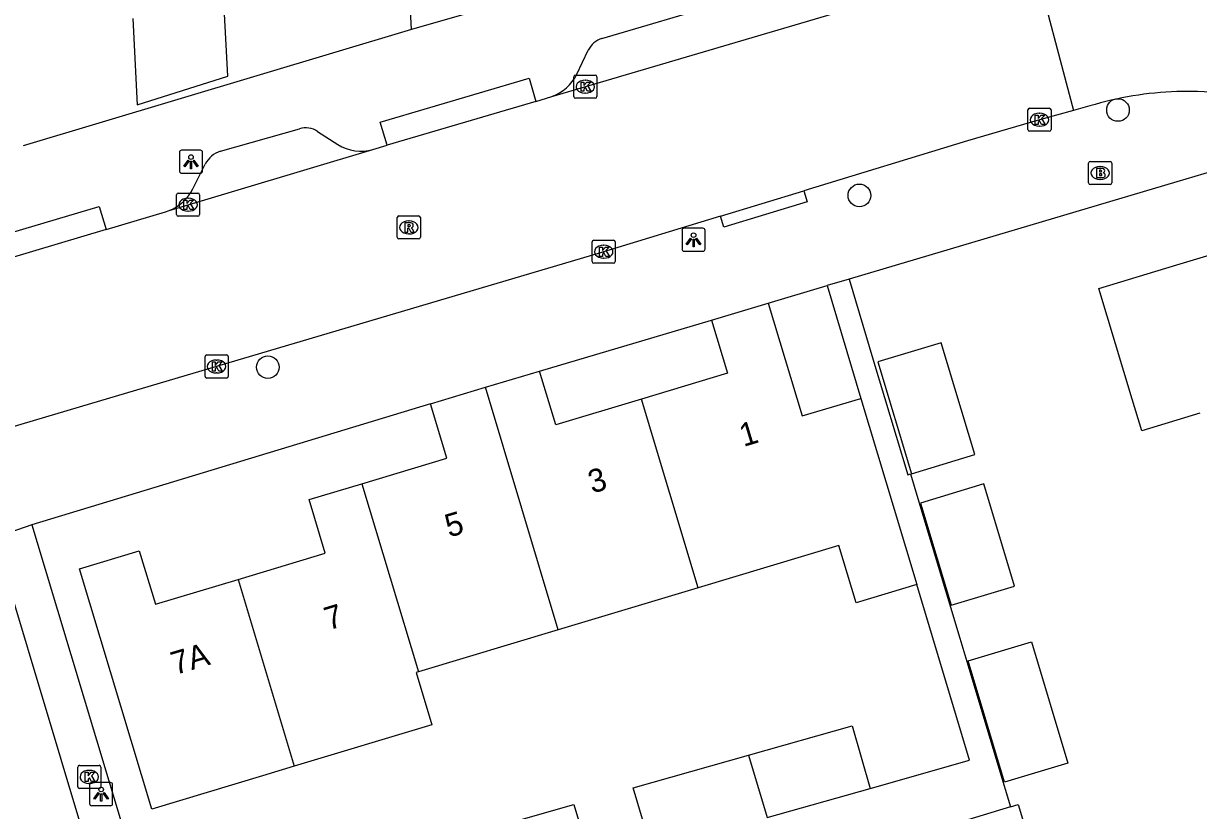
# Model space of a CAD drawing. Extents: x 158087 to 159494, y 382905 to 383981.
# Drawn here: x 158950.2 to 159000.9, y 383346.2 to 383380.2 of the extents above; entities that cross this region are included whole.
import ezdxf

# ---------------------------------------------------------------- set-up
doc = ezdxf.new("R2010")
doc.units = 0
for name, color, linetype in [('IMGEO_Boom', 7, 'Continuous'), ('IMGEO_Brandkraan', 7, 'Continuous'), ('IMGEO_Kolk', 7, 'Continuous'), ('IMGEO_Lichtpunt', 7, 'Continuous'), ('IMGEO_Pand', 7, 'Continuous'), ('IMGEO_Pand_nummerreeks', 7, 'Continuous'), ('IMGEO_Rijbaan_lokaal_open', 7, 'Continuous'), ('IMGEO_Rioolput', 7, 'Continuous'), ('IMGEO_Voetpad_open', 7, 'Continuous')]:
    doc.layers.add(name, color=color, linetype=linetype)

msp = doc.modelspace()

# ---------------------------------------------------------------- linework, layer by layer
at = {"layer": 'IMGEO_Boom'}
for centre in [(158997.451, 383376.487), (158986.275, 383372.795), (158960.711, 383365.368)]:
    msp.add_circle(centre, 0.489, dxfattribs=at)
at = {"layer": 'IMGEO_Brandkraan'}
for p, q in [((158996.181, 383373.338), (158996.181, 383374.19)), ((158996.256, 383374.264), (158997.108, 383374.264)), ((158996.669, 383374.044), (158996.694, 383374.044)), ((158997.182, 383374.19), (158997.182, 383373.338)), ((158997.108, 383373.264), (158996.256, 383373.264)), ((158996.692, 383373.484), (158996.667, 383373.484))]:
    msp.add_line(p, q, dxfattribs=at)
for points in [[(158996.181, 383373.338), (158996.181, 383374.19)], [(158996.256, 383374.264), (158997.108, 383374.264)], [(158996.529, 383373.964), (158996.529, 383373.564), (158996.742, 383373.564)], [(158996.76, 383373.964), (158996.529, 383373.964)], [(158996.708, 383373.883), (158996.654, 383373.883), (158996.654, 383373.807)], [(158996.654, 383373.807), (158996.707, 383373.807)], [(158997.182, 383374.19), (158997.182, 383373.338)], [(158997.108, 383373.264), (158996.256, 383373.264)], [(158996.716, 383373.731), (158996.654, 383373.731), (158996.654, 383373.65)], [(158996.654, 383373.65), (158996.716, 383373.65)]]:
    msp.add_lwpolyline(points, dxfattribs=at)
for centre, radius, start, end in [((158996.258, 383374.188), 0.0765, 91.552, 178.448), ((158996.258, 383374.188), 0.0765, 91.552, 178.448), ((158996.709, 383373.845), 0.0379, 267.8285, 90.9355), ((158996.764, 383373.819), 0.145, 59.4692, 91.5367), ((158996.789, 383373.866), 0.0922, 285.5137, 58.1501), ((158996.794, 383373.674), 0.105, 301.3115, 78.989), ((158997.106, 383374.188), 0.0765, 1.552, 88.448), ((158997.106, 383374.188), 0.0765, 1.552, 88.448), ((158996.258, 383373.34), 0.0765, 181.552, 268.448), ((158996.258, 383373.34), 0.0765, 181.552, 268.448), ((158996.717, 383373.69), 0.0404, 269.8759, 90.5077), ((158996.748, 383373.815), 0.251, 268.6676, 293.5347), ((158997.106, 383373.34), 0.0765, 271.552, 358.448), ((158997.106, 383373.34), 0.0765, 271.552, 358.448)]:
    msp.add_arc(centre, radius, start, end, dxfattribs=at)
for centre, major_axis, ratio, start_param, end_param in [((158996.668, 383373.764), (-0.387, 0.002), 0.722429, 4.712389, 7.853982), ((158996.693, 383373.764), (-0.39, 0.002), 0.717154, 1.570796, 4.712389)]:
    msp.add_ellipse(centre, major_axis=major_axis, ratio=ratio, start_param=start_param, end_param=end_param, dxfattribs=at)
at = {"layer": 'IMGEO_Kolk'}
for p, q in [((158973.929, 383377.072), (158973.929, 383377.924)), ((158974.004, 383377.998), (158974.856, 383377.998)), ((158974.93, 383377.924), (158974.93, 383377.072)), ((158974.417, 383377.778), (158974.442, 383377.778)), ((158974.856, 383376.998), (158974.004, 383376.998)), ((158974.44, 383377.218), (158974.415, 383377.218)), ((158993.555, 383375.641), (158993.555, 383376.493)), ((158993.63, 383376.567), (158994.482, 383376.567)), ((158994.043, 383376.347), (158994.068, 383376.347)), ((158994.556, 383376.493), (158994.556, 383375.641)), ((158994.482, 383375.567), (158993.63, 383375.567)), ((158994.066, 383375.787), (158994.041, 383375.787)), ((158956.762, 383371.966), (158956.762, 383372.818)), ((158956.837, 383372.892), (158957.689, 383372.892)), ((158957.763, 383372.818), (158957.763, 383371.966)), ((158957.25, 383372.672), (158957.275, 383372.672)), ((158957.689, 383371.892), (158956.837, 383371.892)), ((158957.273, 383372.112), (158957.248, 383372.112)), ((158974.724, 383369.933), (158974.724, 383370.785)), ((158974.799, 383370.859), (158975.651, 383370.859)), ((158975.725, 383370.785), (158975.725, 383369.933)), ((158975.212, 383370.639), (158975.237, 383370.639)), ((158975.651, 383369.859), (158974.799, 383369.859)), ((158975.235, 383370.079), (158975.21, 383370.079)), ((158957.995, 383364.97), (158957.995, 383365.822)), ((158958.07, 383365.896), (158958.922, 383365.896)), ((158958.483, 383365.676), (158958.508, 383365.676)), ((158958.996, 383365.822), (158958.996, 383364.97)), ((158958.922, 383364.896), (158958.07, 383364.896)), ((158958.506, 383365.116), (158958.481, 383365.116)), ((158952.494, 383347.221), (158952.494, 383348.073)), ((158952.569, 383348.147), (158953.421, 383348.147)), ((158952.982, 383347.927), (158953.007, 383347.927)), ((158953.495, 383348.073), (158953.495, 383347.221)), ((158953.005, 383347.367), (158952.98, 383347.367)), ((158953.421, 383347.147), (158952.569, 383347.147))]:
    msp.add_line(p, q, dxfattribs=at)
for points in [[(158973.929, 383377.072), (158973.929, 383377.924)], [(158974.004, 383377.998), (158974.856, 383377.998)], [(158974.93, 383377.924), (158974.93, 383377.072)], [(158974.25, 383377.698), (158974.373, 383377.698), (158974.373, 383377.547), (158974.503, 383377.698), (158974.667, 383377.698), (158974.521, 383377.547), (158974.674, 383377.298), (158974.522, 383377.298), (158974.437, 383377.462), (158974.373, 383377.395), (158974.373, 383377.298), (158974.25, 383377.298), (158974.25, 383377.698)], [(158974.856, 383376.998), (158974.004, 383376.998)], [(158993.555, 383375.641), (158993.555, 383376.493)], [(158993.63, 383376.567), (158994.482, 383376.567)], [(158994.556, 383376.493), (158994.556, 383375.641)], [(158993.876, 383376.267), (158993.999, 383376.267), (158993.999, 383376.116), (158994.129, 383376.267), (158994.293, 383376.267), (158994.147, 383376.116), (158994.3, 383375.867), (158994.148, 383375.867), (158994.063, 383376.031), (158993.999, 383375.964), (158993.999, 383375.867), (158993.876, 383375.867), (158993.876, 383376.267)], [(158994.482, 383375.567), (158993.63, 383375.567)], [(158956.762, 383371.966), (158956.762, 383372.818)], [(158956.837, 383372.892), (158957.689, 383372.892)], [(158957.763, 383372.818), (158957.763, 383371.966)], [(158957.083, 383372.592), (158957.206, 383372.592), (158957.206, 383372.441), (158957.336, 383372.592), (158957.5, 383372.592), (158957.354, 383372.441), (158957.507, 383372.192), (158957.355, 383372.192), (158957.27, 383372.356), (158957.206, 383372.289), (158957.206, 383372.192), (158957.083, 383372.192), (158957.083, 383372.592)], [(158957.689, 383371.892), (158956.837, 383371.892)], [(158974.724, 383369.933), (158974.724, 383370.785)], [(158974.799, 383370.859), (158975.651, 383370.859)], [(158975.725, 383370.785), (158975.725, 383369.933)], [(158975.045, 383370.559), (158975.168, 383370.559), (158975.168, 383370.408), (158975.298, 383370.559), (158975.462, 383370.559), (158975.316, 383370.408), (158975.469, 383370.159), (158975.317, 383370.159), (158975.232, 383370.323), (158975.168, 383370.256), (158975.168, 383370.159), (158975.045, 383370.159), (158975.045, 383370.559)], [(158975.651, 383369.859), (158974.799, 383369.859)], [(158957.995, 383364.97), (158957.995, 383365.822)], [(158958.07, 383365.896), (158958.922, 383365.896)], [(158958.996, 383365.822), (158958.996, 383364.97)], [(158958.316, 383365.596), (158958.439, 383365.596), (158958.439, 383365.445), (158958.569, 383365.596), (158958.733, 383365.596), (158958.587, 383365.445), (158958.74, 383365.196), (158958.588, 383365.196), (158958.503, 383365.36), (158958.439, 383365.293), (158958.439, 383365.196), (158958.316, 383365.196), (158958.316, 383365.596)], [(158958.922, 383364.896), (158958.07, 383364.896)], [(158952.494, 383347.221), (158952.494, 383348.073)], [(158952.569, 383348.147), (158953.421, 383348.147)], [(158953.495, 383348.073), (158953.495, 383347.221)], [(158952.815, 383347.847), (158952.938, 383347.847), (158952.938, 383347.696), (158953.068, 383347.847), (158953.232, 383347.847), (158953.086, 383347.696), (158953.239, 383347.447), (158953.087, 383347.447), (158953.002, 383347.611), (158952.938, 383347.544), (158952.938, 383347.447), (158952.815, 383347.447), (158952.815, 383347.847)], [(158953.421, 383347.147), (158952.569, 383347.147)]]:
    msp.add_lwpolyline(points, dxfattribs=at)
for centre, start, end in [((158974.006, 383377.922), 91.552, 178.448), ((158974.006, 383377.922), 91.552, 178.448), ((158974.854, 383377.922), 1.552, 88.448), ((158974.854, 383377.922), 1.552, 88.448), ((158974.006, 383377.074), 181.552, 268.448), ((158974.006, 383377.074), 181.552, 268.448), ((158974.854, 383377.074), 271.552, 358.448), ((158974.854, 383377.074), 271.552, 358.448), ((158993.632, 383376.491), 91.552, 178.448), ((158993.632, 383376.491), 91.552, 178.448), ((158994.48, 383376.491), 1.552, 88.448), ((158994.48, 383376.491), 1.552, 88.448), ((158993.632, 383375.643), 181.552, 268.448), ((158993.632, 383375.643), 181.552, 268.448), ((158994.48, 383375.643), 271.552, 358.448), ((158994.48, 383375.643), 271.552, 358.448), ((158956.839, 383372.816), 91.552, 178.448), ((158956.839, 383372.816), 91.552, 178.448), ((158957.687, 383372.816), 1.552, 88.448), ((158957.687, 383372.816), 1.552, 88.448), ((158956.839, 383371.968), 181.552, 268.448), ((158956.839, 383371.968), 181.552, 268.448), ((158957.687, 383371.968), 271.552, 358.448), ((158957.687, 383371.968), 271.552, 358.448), ((158974.801, 383370.783), 91.552, 178.448), ((158974.801, 383370.783), 91.552, 178.448), ((158975.649, 383370.783), 1.552, 88.448), ((158975.649, 383370.783), 1.552, 88.448), ((158974.801, 383369.935), 181.552, 268.448), ((158974.801, 383369.935), 181.552, 268.448), ((158975.649, 383369.935), 271.552, 358.448), ((158975.649, 383369.935), 271.552, 358.448), ((158958.072, 383365.82), 91.552, 178.448), ((158958.072, 383365.82), 91.552, 178.448), ((158958.92, 383365.82), 1.552, 88.448), ((158958.92, 383365.82), 1.552, 88.448), ((158958.072, 383364.972), 181.552, 268.448), ((158958.072, 383364.972), 181.552, 268.448), ((158958.92, 383364.972), 271.552, 358.448), ((158958.92, 383364.972), 271.552, 358.448), ((158952.571, 383348.071), 91.552, 178.448), ((158952.571, 383348.071), 91.552, 178.448), ((158953.419, 383348.071), 1.552, 88.448), ((158953.419, 383348.071), 1.552, 88.448), ((158952.571, 383347.223), 181.552, 268.448), ((158952.571, 383347.223), 181.552, 268.448), ((158953.419, 383347.223), 271.552, 358.448), ((158953.419, 383347.223), 271.552, 358.448)]:
    msp.add_arc(centre, 0.0765, start, end, dxfattribs=at)
for centre, major_axis, ratio, start_param, end_param in [((158974.416, 383377.498), (-0.387, 0.002), 0.722429, 4.712389, 7.853982), ((158974.441, 383377.498), (-0.39, 0.002), 0.717154, 1.570796, 4.712389), ((158994.042, 383376.067), (-0.387, 0.002), 0.722429, 4.712389, 7.853982), ((158994.067, 383376.067), (-0.39, 0.002), 0.717154, 1.570796, 4.712389), ((158957.249, 383372.392), (-0.387, 0.002), 0.722429, 4.712389, 7.853982), ((158957.274, 383372.392), (-0.39, 0.002), 0.717154, 1.570796, 4.712389), ((158975.211, 383370.359), (-0.387, 0.002), 0.722429, 4.712389, 7.853982), ((158975.236, 383370.359), (-0.39, 0.002), 0.717154, 1.570796, 4.712389), ((158958.482, 383365.396), (-0.387, 0.002), 0.722429, 4.712389, 7.853982), ((158958.507, 383365.396), (-0.39, 0.002), 0.717154, 1.570796, 4.712389), ((158952.981, 383347.647), (-0.387, 0.002), 0.722429, 4.712389, 7.853982), ((158953.006, 383347.647), (-0.39, 0.002), 0.717154, 1.570796, 4.712389)]:
    msp.add_ellipse(centre, major_axis=major_axis, ratio=ratio, start_param=start_param, end_param=end_param, dxfattribs=at)
at = {"layer": 'IMGEO_Lichtpunt'}
for p, q in [((158956.891, 383374.653), (158956.891, 383373.846)), ((158956.891, 383374.653), (158956.891, 383373.846)), ((158957.793, 383374.748), (158956.985, 383374.748)), ((158957.793, 383374.748), (158956.985, 383374.748)), ((158957.887, 383373.846), (158957.887, 383374.653)), ((158957.887, 383373.846), (158957.887, 383374.653)), ((158956.985, 383373.752), (158957.793, 383373.752)), ((158956.985, 383373.752), (158957.793, 383373.752)), ((158978.609, 383371.279), (158978.609, 383370.472)), ((158978.609, 383371.279), (158978.609, 383370.472)), ((158979.511, 383371.374), (158978.703, 383371.374)), ((158979.511, 383371.374), (158978.703, 383371.374)), ((158979.605, 383370.472), (158979.605, 383371.279)), ((158979.605, 383370.472), (158979.605, 383371.279)), ((158978.703, 383370.378), (158979.511, 383370.378)), ((158978.703, 383370.378), (158979.511, 383370.378)), ((158953.909, 383347.399), (158953.101, 383347.399)), ((158953.909, 383347.399), (158953.101, 383347.399)), ((158953.007, 383347.304), (158953.007, 383346.497)), ((158953.007, 383347.304), (158953.007, 383346.497)), ((158954.003, 383346.497), (158954.003, 383347.304)), ((158954.003, 383346.497), (158954.003, 383347.304)), ((158953.101, 383346.403), (158953.909, 383346.403)), ((158953.101, 383346.403), (158953.909, 383346.403))]:
    msp.add_line(p, q, dxfattribs=at)
for points in [[(158957.265, 383374.317), (158957.304, 383374.289), (158957.116, 383374.027), (158957.078, 383374.054), (158957.265, 383374.317)], [(158957.477, 383374.289), (158957.515, 383374.316), (158957.702, 383374.054), (158957.663, 383374.026), (158957.477, 383374.289)], [(158957.367, 383374.269), (158957.414, 383374.269), (158957.414, 383373.947), (158957.367, 383373.947), (158957.367, 383374.269)], [(158978.983, 383370.943), (158979.022, 383370.915), (158978.834, 383370.653), (158978.796, 383370.68), (158978.983, 383370.943)], [(158979.085, 383370.895), (158979.132, 383370.895), (158979.132, 383370.573), (158979.085, 383370.573), (158979.085, 383370.895)], [(158979.195, 383370.915), (158979.233, 383370.942), (158979.42, 383370.68), (158979.381, 383370.652), (158979.195, 383370.915)], [(158953.381, 383346.968), (158953.42, 383346.94), (158953.232, 383346.678), (158953.194, 383346.705), (158953.381, 383346.968)], [(158953.483, 383346.92), (158953.53, 383346.92), (158953.53, 383346.598), (158953.483, 383346.598), (158953.483, 383346.92)], [(158953.593, 383346.94), (158953.631, 383346.967), (158953.818, 383346.705), (158953.779, 383346.677), (158953.593, 383346.94)]]:
    msp.add_lwpolyline(points, dxfattribs=at)
for centre in [(158957.39, 383374.451), (158979.108, 383371.077), (158953.506, 383347.102)]:
    msp.add_circle(centre, 0.0994, dxfattribs=at)
for centre, start, end in [((158956.985, 383374.653), 90, 180), ((158956.985, 383374.653), 90, 180), ((158957.793, 383374.653), 0, 90), ((158957.793, 383374.653), 0, 90), ((158956.985, 383373.846), 180, 270), ((158956.985, 383373.846), 180, 270), ((158957.793, 383373.846), 270, 0), ((158957.793, 383373.846), 270, 360), ((158978.703, 383371.279), 90, 180), ((158978.703, 383371.279), 90, 180), ((158979.511, 383371.279), 0, 90), ((158979.511, 383371.279), 0, 90), ((158978.703, 383370.472), 180, 270), ((158978.703, 383370.472), 180, 270), ((158979.511, 383370.472), 270, 0), ((158979.511, 383370.472), 270, 360), ((158953.101, 383347.304), 90, 180), ((158953.101, 383347.304), 90, 180), ((158953.909, 383347.304), 0, 90), ((158953.909, 383347.304), 0, 90), ((158953.101, 383346.497), 180, 270), ((158953.101, 383346.497), 180, 270), ((158953.909, 383346.497), 270, 0), ((158953.909, 383346.497), 270, 360)]:
    msp.add_arc(centre, 0.0946, start, end, dxfattribs=at)
at = {"layer": 'IMGEO_Pand'}
for points in [[(158954.87, 383380.438), (158955.063, 383376.718), (158958.975, 383377.95), (158958.835, 383380.644)], [(159000.985, 383363.371), (158998.48, 383362.614), (158998.066, 383363.987), (158996.622, 383368.773), (159000, 383369.788), (159004.607, 383371.172), (159005.786, 383367.264), (159008.149, 383367.977), (159008.824, 383365.739)], [(158979.886, 383367.406), (158982.336, 383368.141)], [(158982.336, 383368.141), (158983.803, 383363.257), (158986.332, 383364.017)], [(158979.886, 383367.406), (158980.577, 383365.105), (158976.857, 383363.988)], [(158991.268, 383361.585), (158989.809, 383366.423), (158987.071, 383365.597), (158988.529, 383360.759), (158991.268, 383361.585)], [(158970.113, 383364.497), (158972.453, 383365.2)], [(158976.857, 383363.988), (158973.151, 383362.875), (158972.453, 383365.2)], [(158967.742, 383363.785), (158970.113, 383364.497)], [(158973.262, 383354.013), (158970.113, 383364.497)], [(158964.774, 383360.328), (158968.449, 383361.432), (158967.742, 383363.785)], [(158979.308, 383355.828), (158976.857, 383363.988)], [(158986.332, 383364.017), (158987.771, 383359.229), (158988.752, 383355.963)], [(158959.425, 383356.19), (158963.193, 383357.322), (158962.496, 383359.644), (158964.774, 383360.328)], [(158964.774, 383360.328), (158967.216, 383352.197)], [(158992.982, 383355.899), (158991.651, 383360.314), (158988.913, 383359.488), (158990.244, 383355.074), (158992.982, 383355.899)], [(158988.752, 383355.963), (158986.137, 383355.177), (158985.392, 383357.655), (158979.308, 383355.828)], [(158961.853, 383348.105), (158960.483, 383347.694), (158955.694, 383346.256), (158952.572, 383356.651), (158955.155, 383357.427), (158955.849, 383355.116), (158959.425, 383356.19)], [(158959.425, 383356.19), (158961.853, 383348.105)], [(158979.308, 383355.828), (158973.262, 383354.013)], [(158973.262, 383354.013), (158967.216, 383352.197)], [(158990.969, 383352.667), (158993.708, 383353.492), (158995.29, 383348.244), (158992.552, 383347.418), (158990.969, 383352.667)], [(158967.216, 383352.197), (158967.119, 383352.168), (158967.803, 383349.892), (158961.853, 383348.105)], [(158981.483, 383348.588), (158985.968, 383349.86), (158986.737, 383347.145)], [(158977.305, 383344.471), (158976.493, 383347.173), (158981.483, 383348.588)], [(158981.483, 383348.588), (158982.294, 383345.886)], [(158982.294, 383345.886), (158986.737, 383347.145)], [(158970.142, 383342.685), (158969.437, 383345.172), (158973.931, 383346.447), (158974.743, 383343.744)], [(158992.803, 383346.348), (158990.443, 383345.636), (158991.884, 383340.856)], [(158992.803, 383346.348), (158993.141, 383346.45), (158994.583, 383341.67), (158991.884, 383340.856)]]:
    msp.add_lwpolyline(points, dxfattribs=at)
at = {"layer": 'IMGEO_Rijbaan_lokaal_open'}
for points in [[(158993.728, 383383.282), (158995.524, 383376.47)], [(158972.982, 383377.067), (158989.075, 383381.828)], [(158972.294, 383376.862), (158965.863, 383374.964)], [(158972.294, 383376.862), (158972.982, 383377.067)], [(158995.524, 383376.47), (158994.055, 383376.068), (158990.954, 383375.161), (158983.869, 383372.987)], [(158996.23, 383376.663), (158995.524, 383376.47)], [(158956.452, 383372.135), (158965.253, 383374.782)], [(158965.253, 383374.782), (158965.863, 383374.964)], [(158980.272, 383371.894), (158983.869, 383372.987)], [(158980.272, 383371.894), (158974.99, 383370.288), (158953.096, 383363.795), (158933.294, 383357.916), (158925.825, 383355.673)], [(158953.723, 383371.321), (158956.285, 383372.08), (158956.452, 383372.135)], [(158953.723, 383371.321), (158945.266, 383368.803)]]:
    msp.add_lwpolyline(points, dxfattribs=at)
for centre, radius, start, end in [((159000.475, 383362.643), 14.648, 91.8602, 106.8475), ((159000.462, 383362.667), 14.624, 73.3616, 91.8094)]:
    msp.add_arc(centre, radius, start, end, dxfattribs=at)
at = {"layer": 'IMGEO_Rioolput'}
for p, q in [((158966.3, 383370.984), (158966.3, 383371.836)), ((158966.375, 383371.91), (158967.227, 383371.91)), ((158967.301, 383371.836), (158967.301, 383370.984)), ((158966.788, 383371.69), (158966.813, 383371.69)), ((158967.227, 383370.91), (158966.375, 383370.91)), ((158966.811, 383371.13), (158966.786, 383371.13))]:
    msp.add_line(p, q, dxfattribs=at)
for points in [[(158966.3, 383370.984), (158966.3, 383371.836)], [(158966.375, 383371.91), (158967.227, 383371.91)], [(158967.301, 383371.836), (158967.301, 383370.984)], [(158966.889, 383371.608), (158966.637, 383371.61), (158966.637, 383371.21)], [(158966.637, 383371.21), (158966.761, 383371.21), (158966.761, 383371.372), (158966.772, 383371.372)], [(158966.815, 383371.529), (158966.761, 383371.529), (158966.761, 383371.448)], [(158966.761, 383371.448), (158966.813, 383371.448)], [(158966.819, 383371.343), (158966.89, 383371.21), (158967.03, 383371.21), (158966.965, 383371.336)], [(158967.227, 383370.91), (158966.375, 383370.91)]]:
    msp.add_lwpolyline(points, dxfattribs=at)
for centre, radius, start, end in [((158966.377, 383371.834), 0.0765, 91.552, 178.448), ((158966.377, 383371.834), 0.0765, 91.552, 178.448), ((158967.225, 383371.834), 0.0765, 1.552, 88.448), ((158967.225, 383371.834), 0.0765, 1.552, 88.448), ((158966.771, 383371.319), 0.0533, 26.0293, 88.6989), ((158966.797, 383371.637), 0.19, 274.7715, 282.9687), ((158966.821, 383371.433), 0.0964, 77.0061, 93.1865), ((158966.835, 383371.49), 0.0378, 276.6634, 79.6772), ((158966.888, 383371.498), 0.109, 350.3612, 89.416), ((158966.886, 383371.498), 0.112, 277.5842, 350.9817), ((158966.87, 383371.283), 0.108, 29.5134, 73.7905), ((158966.377, 383370.986), 0.0765, 181.552, 268.448), ((158966.377, 383370.986), 0.0765, 181.552, 268.448), ((158967.225, 383370.986), 0.0765, 271.552, 358.448), ((158967.225, 383370.986), 0.0765, 271.552, 358.448)]:
    msp.add_arc(centre, radius, start, end, dxfattribs=at)
for centre, major_axis, ratio, start_param, end_param in [((158966.787, 383371.41), (-0.387, 0.002), 0.722429, 4.712389, 7.853982), ((158966.812, 383371.41), (-0.39, 0.002), 0.717154, 1.570796, 4.712389)]:
    msp.add_ellipse(centre, major_axis=major_axis, ratio=ratio, start_param=start_param, end_param=end_param, dxfattribs=at)
at = {"layer": 'IMGEO_Voetpad_open'}
for points in [[(158966.914, 383379.966), (158964.337, 383429.607)], [(158975.15, 383379.58), (158985.723, 383382.703)], [(158971.103, 383381.163), (158966.914, 383379.966)], [(158966.914, 383379.966), (158950.13, 383374.942)], [(158974.06, 383378.034), (158974.558, 383379.075)], [(158965.863, 383374.964), (158965.569, 383375.961), (158972, 383377.859), (158972.294, 383376.862)], [(158958.667, 383374.702), (158962.074, 383375.678)], [(158962.86, 383375.563), (158963.739, 383374.999)], [(158957.473, 383373.081), (158958.005, 383374.152)], [(159001.555, 383373.836), (159000, 383373.375), (158985.835, 383369.178)], [(158983.869, 383372.987), (158984.014, 383372.51), (158980.417, 383371.416), (158980.272, 383371.894)], [(158945.266, 383368.803), (158944.969, 383369.8), (158953.426, 383372.318), (158953.723, 383371.321)], [(158982.336, 383368.141), (158984.886, 383368.897)], [(158985.835, 383369.178), (158984.886, 383368.897)], [(158984.886, 383368.897), (158986.332, 383364.017)], [(158985.835, 383369.178), (158986.856, 383365.732), (158988.369, 383360.711), (158988.487, 383360.747), (158988.806, 383359.689), (158990.616, 383353.65), (158992.302, 383348.022), (158992.803, 383346.348)], [(158972.453, 383365.2), (158979.886, 383367.406)], [(158967.742, 383363.785), (158950.507, 383358.546)], [(158950.507, 383358.546), (158948.88, 383357.985)], [(158950.507, 383358.546), (158957.246, 383336.112)], [(158948.88, 383357.985), (158954.631, 383338.838), (158954.089, 383335.82), (158952.374, 383334.556), (158952.414, 383325.208), (158952.223, 383325.192)], [(158986.737, 383347.145), (158991.035, 383348.364), (158988.752, 383355.963)]]:
    msp.add_lwpolyline(points, dxfattribs=at)
for centre, radius, start, end in [((158975.427, 383378.656), 0.965, 106.6776, 154.2535), ((158972.355, 383378.851), 1.891, 289.3784, 334.4078), ((158962.341, 383374.759), 0.957, 57.1487, 106.2035), ((158964.732, 383376.539), 1.832, 237.1731, 286.5137), ((158958.958, 383373.679), 1.064, 105.8639, 153.5767), ((158955.71, 383373.96), 1.97, 292.1313, 333.5015)]:
    msp.add_arc(centre, radius, start, end, dxfattribs=at)

# ---------------------------------------------------------------- texts
at = {"layer": 'IMGEO_Pand_nummerreeks'}
for s, rotation, p in [('1', 16.7148, (158981.268, 383361.914)), ('3', 16.7148, (158974.728, 383359.895)), ('5', 16.7207, (158968.543, 383357.992)), ('7', 16.7193, (158963.331, 383353.978)), ('7A', 16.6831, (158956.702, 383352.047))]:
    msp.add_text(s, height=1, rotation=rotation, dxfattribs=at).set_placement(p)

doc.saveas('drawing.dxf')
